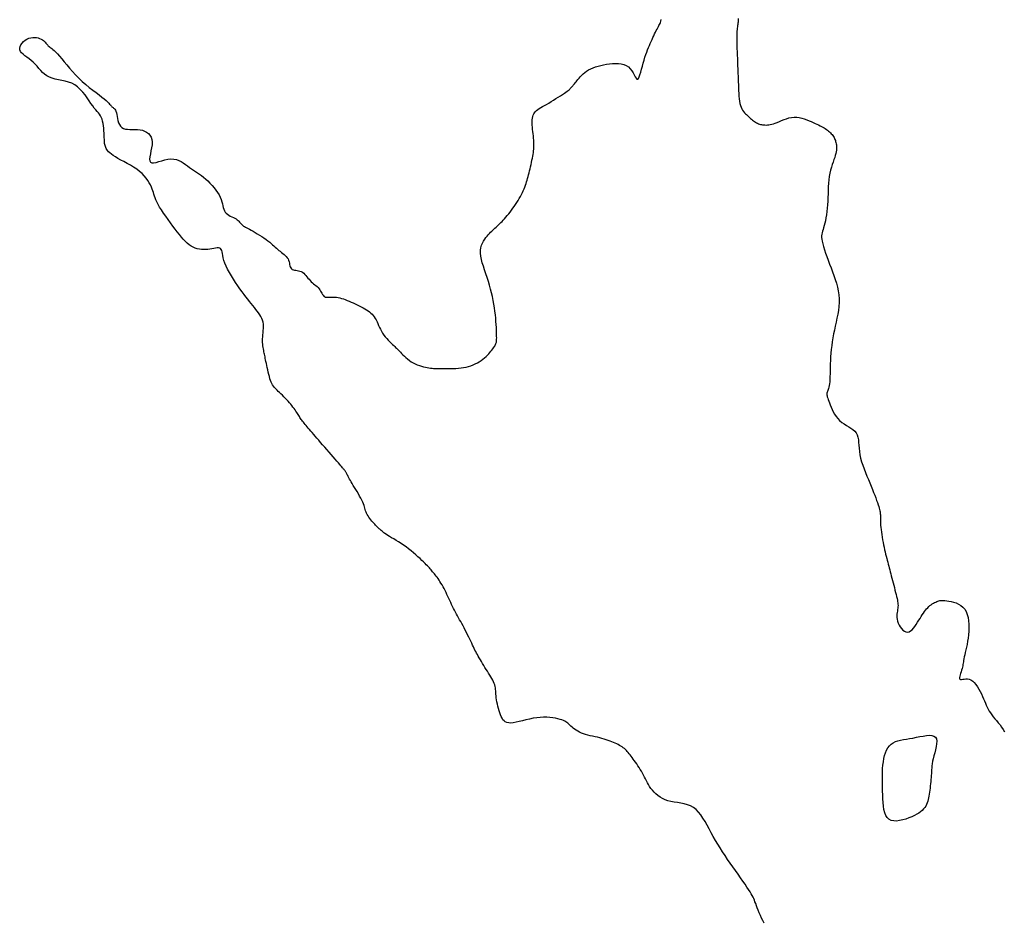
# Model space of a CAD drawing. Header units: millimetres. Extents: x 32690613 to 32693367, y 5343692 to 5344708.
# Tile 480 of 656: x 32692923 to 32692955, y 5344160 to 5344189. Entities that reach past the tile are written whole.
import ezdxf

# ---------------------------------------------------------------- set-up
doc = ezdxf.new("R2010")
doc.units = ezdxf.units.MM
doc.header["$LTSCALE"] = 20
doc.layers.add('02-DGM_HL_492.00', color=82, linetype='Continuous')

msp = doc.modelspace()

# ---------------------------------------------------------------- linework, layer by layer
at = {"layer": '02-DGM_HL_492.00', "elevation": 492, "flags": 128}
for points in [[(32692947.273, 5344159.478), (32692947.23, 5344159.562), (32692947.19, 5344159.647), (32692947.152, 5344159.732), (32692947.116, 5344159.815), (32692947.083, 5344159.896), (32692947.053, 5344159.973), (32692947.026, 5344160.044), (32692947.001, 5344160.11), (32692946.979, 5344160.168), (32692946.958, 5344160.221), (32692946.937, 5344160.271), (32692946.915, 5344160.32), (32692946.889, 5344160.371), (32692946.858, 5344160.427), (32692946.82, 5344160.489), (32692946.775, 5344160.559), (32692946.72, 5344160.641), (32692946.658, 5344160.733), (32692946.588, 5344160.833), (32692946.513, 5344160.94), (32692946.434, 5344161.053), (32692946.351, 5344161.17), (32692946.267, 5344161.29), (32692946.183, 5344161.412), (32692946.099, 5344161.534), (32692946.017, 5344161.656), (32692945.937, 5344161.778), (32692945.858, 5344161.9), (32692945.781, 5344162.022), (32692945.707, 5344162.144), (32692945.635, 5344162.266), (32692945.566, 5344162.389), (32692945.5, 5344162.511), (32692945.436, 5344162.631), (32692945.372, 5344162.748), (32692945.306, 5344162.858), (32692945.238, 5344162.961), (32692945.165, 5344163.053), (32692945.087, 5344163.134), (32692945.001, 5344163.201), (32692944.907, 5344163.252), (32692944.806, 5344163.291), (32692944.701, 5344163.319), (32692944.593, 5344163.341), (32692944.485, 5344163.359), (32692944.377, 5344163.376), (32692944.274, 5344163.394), (32692944.175, 5344163.418), (32692944.084, 5344163.45), (32692944, 5344163.489), (32692943.923, 5344163.533), (32692943.853, 5344163.583), (32692943.788, 5344163.637), (32692943.73, 5344163.694), (32692943.678, 5344163.754), (32692943.632, 5344163.814), (32692943.59, 5344163.875), (32692943.553, 5344163.936), (32692943.518, 5344163.997), (32692943.486, 5344164.059), (32692943.456, 5344164.12), (32692943.426, 5344164.181), (32692943.395, 5344164.243), (32692943.362, 5344164.304), (32692943.327, 5344164.365), (32692943.29, 5344164.426), (32692943.252, 5344164.486), (32692943.213, 5344164.544), (32692943.174, 5344164.601), (32692943.135, 5344164.656), (32692943.097, 5344164.709), (32692943.061, 5344164.759), (32692943.027, 5344164.807), (32692942.994, 5344164.851), (32692942.963, 5344164.892), (32692942.933, 5344164.932), (32692942.902, 5344164.968), (32692942.872, 5344165.003), (32692942.842, 5344165.036), (32692942.81, 5344165.066), (32692942.777, 5344165.096), (32692942.742, 5344165.123), (32692942.705, 5344165.15), (32692942.666, 5344165.175), (32692942.625, 5344165.2), (32692942.581, 5344165.224), (32692942.534, 5344165.247), (32692942.485, 5344165.271), (32692942.432, 5344165.294), (32692942.377, 5344165.316), (32692942.318, 5344165.339), (32692942.257, 5344165.36), (32692942.193, 5344165.382), (32692942.126, 5344165.402), (32692942.056, 5344165.422), (32692941.983, 5344165.44), (32692941.909, 5344165.458), (32692941.832, 5344165.474), (32692941.755, 5344165.491), (32692941.678, 5344165.509), (32692941.603, 5344165.527), (32692941.53, 5344165.547), (32692941.46, 5344165.57), (32692941.394, 5344165.595), (32692941.333, 5344165.623), (32692941.276, 5344165.654), (32692941.224, 5344165.687), (32692941.177, 5344165.721), (32692941.133, 5344165.755), (32692941.093, 5344165.789), (32692941.056, 5344165.822), (32692941.022, 5344165.853), (32692940.991, 5344165.882), (32692940.961, 5344165.908), (32692940.93, 5344165.933), (32692940.897, 5344165.956), (32692940.86, 5344165.977), (32692940.817, 5344165.997), (32692940.768, 5344166.017), (32692940.709, 5344166.035), (32692940.641, 5344166.053), (32692940.563, 5344166.07), (32692940.477, 5344166.084), (32692940.384, 5344166.095), (32692940.284, 5344166.102), (32692940.179, 5344166.104), (32692940.069, 5344166.1), (32692939.957, 5344166.089), (32692939.842, 5344166.071), (32692939.726, 5344166.047), (32692939.612, 5344166.02), (32692939.501, 5344165.991), (32692939.395, 5344165.965), (32692939.295, 5344165.942), (32692939.204, 5344165.926), (32692939.124, 5344165.918), (32692939.055, 5344165.92), (32692938.996, 5344165.933), (32692938.947, 5344165.955), (32692938.906, 5344165.986), (32692938.871, 5344166.024), (32692938.841, 5344166.071), (32692938.815, 5344166.124), (32692938.791, 5344166.183), (32692938.768, 5344166.247), (32692938.746, 5344166.315), (32692938.726, 5344166.385), (32692938.708, 5344166.457), (32692938.691, 5344166.529), (32692938.676, 5344166.6), (32692938.664, 5344166.669), (32692938.655, 5344166.733), (32692938.649, 5344166.793), (32692938.644, 5344166.849), (32692938.641, 5344166.901), (32692938.638, 5344166.951), (32692938.633, 5344166.999), (32692938.627, 5344167.046), (32692938.618, 5344167.093), (32692938.605, 5344167.141), (32692938.588, 5344167.19), (32692938.566, 5344167.241), (32692938.54, 5344167.294), (32692938.511, 5344167.349), (32692938.479, 5344167.405), (32692938.445, 5344167.462), (32692938.408, 5344167.521), (32692938.371, 5344167.581), (32692938.332, 5344167.643), (32692938.293, 5344167.706), (32692938.255, 5344167.768), (32692938.216, 5344167.831), (32692938.179, 5344167.892), (32692938.143, 5344167.952), (32692938.109, 5344168.01), (32692938.077, 5344168.065), (32692938.048, 5344168.118), (32692938.02, 5344168.168), (32692937.995, 5344168.217), (32692937.97, 5344168.266), (32692937.945, 5344168.316), (32692937.92, 5344168.368), (32692937.894, 5344168.423), (32692937.866, 5344168.482), (32692937.835, 5344168.545), (32692937.803, 5344168.613), (32692937.769, 5344168.684), (32692937.733, 5344168.757), (32692937.697, 5344168.831), (32692937.66, 5344168.904), (32692937.623, 5344168.977), (32692937.586, 5344169.047), (32692937.549, 5344169.114), (32692937.513, 5344169.178), (32692937.478, 5344169.241), (32692937.443, 5344169.302), (32692937.409, 5344169.361), (32692937.376, 5344169.421), (32692937.343, 5344169.481), (32692937.311, 5344169.542), (32692937.28, 5344169.604), (32692937.25, 5344169.667), (32692937.22, 5344169.731), (32692937.19, 5344169.796), (32692937.16, 5344169.861), (32692937.131, 5344169.926), (32692937.1, 5344169.991), (32692937.07, 5344170.055), (32692937.039, 5344170.119), (32692937.007, 5344170.182), (32692936.975, 5344170.243), (32692936.942, 5344170.302), (32692936.91, 5344170.36), (32692936.877, 5344170.415), (32692936.845, 5344170.467), (32692936.814, 5344170.516), (32692936.783, 5344170.562), (32692936.752, 5344170.605), (32692936.722, 5344170.644), (32692936.693, 5344170.682), (32692936.664, 5344170.717), (32692936.636, 5344170.75), (32692936.609, 5344170.782), (32692936.583, 5344170.813), (32692936.557, 5344170.843), (32692936.53, 5344170.873), (32692936.503, 5344170.904), (32692936.474, 5344170.936), (32692936.441, 5344170.971), (32692936.404, 5344171.008), (32692936.363, 5344171.05), (32692936.316, 5344171.097), (32692936.262, 5344171.149), (32692936.202, 5344171.206), (32692936.137, 5344171.266), (32692936.067, 5344171.328), (32692935.993, 5344171.392), (32692935.916, 5344171.456), (32692935.837, 5344171.519), (32692935.756, 5344171.579), (32692935.674, 5344171.637), (32692935.592, 5344171.692), (32692935.512, 5344171.743), (32692935.434, 5344171.791), (32692935.36, 5344171.836), (32692935.29, 5344171.878), (32692935.226, 5344171.916), (32692935.169, 5344171.951), (32692935.119, 5344171.983), (32692935.076, 5344172.012), (32692935.04, 5344172.038), (32692935.008, 5344172.062), (32692934.98, 5344172.085), (32692934.955, 5344172.106), (32692934.932, 5344172.127), (32692934.911, 5344172.147), (32692934.889, 5344172.167), (32692934.867, 5344172.187), (32692934.845, 5344172.209), (32692934.822, 5344172.231), (32692934.797, 5344172.255), (32692934.772, 5344172.282), (32692934.745, 5344172.31), (32692934.716, 5344172.342), (32692934.686, 5344172.376), (32692934.654, 5344172.414), (32692934.622, 5344172.453), (32692934.591, 5344172.494), (32692934.561, 5344172.536), (32692934.532, 5344172.579), (32692934.507, 5344172.621), (32692934.485, 5344172.662), (32692934.468, 5344172.703), (32692934.454, 5344172.743), (32692934.441, 5344172.783), (32692934.429, 5344172.825), (32692934.417, 5344172.869), (32692934.402, 5344172.916), (32692934.383, 5344172.967), (32692934.36, 5344173.023), (32692934.331, 5344173.084), (32692934.297, 5344173.15), (32692934.26, 5344173.218), (32692934.219, 5344173.288), (32692934.178, 5344173.359), (32692934.136, 5344173.428), (32692934.096, 5344173.496), (32692934.057, 5344173.559), (32692934.022, 5344173.618), (32692933.991, 5344173.671), (32692933.962, 5344173.72), (32692933.937, 5344173.765), (32692933.914, 5344173.805), (32692933.894, 5344173.842), (32692933.876, 5344173.874), (32692933.86, 5344173.903), (32692933.846, 5344173.929), (32692933.833, 5344173.952), (32692933.822, 5344173.972), (32692933.811, 5344173.99), (32692933.801, 5344174.007), (32692933.791, 5344174.023), (32692933.781, 5344174.038), (32692933.771, 5344174.053), (32692933.759, 5344174.068), (32692933.746, 5344174.085), (32692933.73, 5344174.105), (32692933.71, 5344174.129), (32692933.686, 5344174.157), (32692933.657, 5344174.191), (32692933.621, 5344174.232), (32692933.578, 5344174.282), (32692933.528, 5344174.34), (32692933.471, 5344174.405), (32692933.409, 5344174.477), (32692933.343, 5344174.553), (32692933.275, 5344174.632), (32692933.205, 5344174.712), (32692933.137, 5344174.791), (32692933.07, 5344174.869), (32692933.006, 5344174.942), (32692932.945, 5344175.012), (32692932.888, 5344175.079), (32692932.833, 5344175.141), (32692932.782, 5344175.201), (32692932.734, 5344175.256), (32692932.689, 5344175.308), (32692932.647, 5344175.357), (32692932.607, 5344175.403), (32692932.571, 5344175.445), (32692932.537, 5344175.485), (32692932.505, 5344175.522), (32692932.476, 5344175.557), (32692932.449, 5344175.59), (32692932.424, 5344175.622), (32692932.402, 5344175.653), (32692932.38, 5344175.683), (32692932.36, 5344175.713), (32692932.341, 5344175.743), (32692932.322, 5344175.773), (32692932.302, 5344175.804), (32692932.282, 5344175.837), (32692932.26, 5344175.872), (32692932.236, 5344175.908), (32692932.21, 5344175.947), (32692932.181, 5344175.989), (32692932.149, 5344176.033), (32692932.116, 5344176.078), (32692932.08, 5344176.124), (32692932.042, 5344176.172), (32692932.001, 5344176.22), (32692931.959, 5344176.268), (32692931.914, 5344176.316), (32692931.868, 5344176.364), (32692931.822, 5344176.411), (32692931.775, 5344176.457), (32692931.73, 5344176.501), (32692931.686, 5344176.544), (32692931.644, 5344176.584), (32692931.606, 5344176.621), (32692931.571, 5344176.656), (32692931.539, 5344176.689), (32692931.51, 5344176.722), (32692931.484, 5344176.756), (32692931.46, 5344176.793), (32692931.437, 5344176.834), (32692931.416, 5344176.88), (32692931.396, 5344176.932), (32692931.376, 5344176.992), (32692931.357, 5344177.059), (32692931.338, 5344177.129), (32692931.32, 5344177.203), (32692931.303, 5344177.277), (32692931.287, 5344177.35), (32692931.273, 5344177.419), (32692931.259, 5344177.484), (32692931.247, 5344177.543), (32692931.236, 5344177.597), (32692931.226, 5344177.645), (32692931.216, 5344177.691), (32692931.207, 5344177.734), (32692931.199, 5344177.775), (32692931.19, 5344177.816), (32692931.182, 5344177.858), (32692931.173, 5344177.901), (32692931.164, 5344177.947), (32692931.156, 5344177.994), (32692931.148, 5344178.044), (32692931.143, 5344178.097), (32692931.139, 5344178.152), (32692931.137, 5344178.21), (32692931.138, 5344178.271), (32692931.142, 5344178.335), (32692931.148, 5344178.402), (32692931.155, 5344178.47), (32692931.161, 5344178.539), (32692931.165, 5344178.609), (32692931.166, 5344178.677), (32692931.162, 5344178.745), (32692931.152, 5344178.81), (32692931.136, 5344178.872), (32692931.112, 5344178.932), (32692931.083, 5344178.991), (32692931.049, 5344179.048), (32692931.01, 5344179.105), (32692930.967, 5344179.163), (32692930.921, 5344179.221), (32692930.873, 5344179.28), (32692930.823, 5344179.342), (32692930.771, 5344179.407), (32692930.717, 5344179.474), (32692930.66, 5344179.546), (32692930.602, 5344179.622), (32692930.541, 5344179.703), (32692930.477, 5344179.789), (32692930.41, 5344179.882), (32692930.341, 5344179.98), (32692930.27, 5344180.084), (32692930.201, 5344180.19), (32692930.133, 5344180.298), (32692930.07, 5344180.406), (32692930.013, 5344180.511), (32692929.963, 5344180.613), (32692929.923, 5344180.709), (32692929.893, 5344180.797), (32692929.872, 5344180.878), (32692929.857, 5344180.951), (32692929.846, 5344181.015), (32692929.836, 5344181.07), (32692929.825, 5344181.115), (32692929.809, 5344181.151), (32692929.788, 5344181.176), (32692929.758, 5344181.191), (32692929.719, 5344181.196), (32692929.674, 5344181.195), (32692929.623, 5344181.189), (32692929.567, 5344181.179), (32692929.506, 5344181.168), (32692929.442, 5344181.157), (32692929.376, 5344181.148), (32692929.309, 5344181.143), (32692929.241, 5344181.142), (32692929.172, 5344181.147), (32692929.104, 5344181.157), (32692929.035, 5344181.172), (32692928.968, 5344181.194), (32692928.901, 5344181.222), (32692928.836, 5344181.258), (32692928.773, 5344181.301), (32692928.711, 5344181.351), (32692928.649, 5344181.409), (32692928.587, 5344181.473), (32692928.525, 5344181.545), (32692928.46, 5344181.624), (32692928.393, 5344181.71), (32692928.322, 5344181.802), (32692928.248, 5344181.9), (32692928.172, 5344182.003), (32692928.096, 5344182.108), (32692928.021, 5344182.214), (32692927.95, 5344182.318), (32692927.884, 5344182.418), (32692927.825, 5344182.512), (32692927.775, 5344182.598), (32692927.735, 5344182.675), (32692927.704, 5344182.744), (32692927.68, 5344182.807), (32692927.66, 5344182.865), (32692927.643, 5344182.921), (32692927.627, 5344182.976), (32692927.61, 5344183.032), (32692927.589, 5344183.091), (32692927.563, 5344183.155), (32692927.531, 5344183.223), (32692927.492, 5344183.294), (32692927.446, 5344183.367), (32692927.392, 5344183.441), (32692927.33, 5344183.515), (32692927.259, 5344183.588), (32692927.178, 5344183.659), (32692927.087, 5344183.727), (32692926.989, 5344183.792), (32692926.886, 5344183.855), (32692926.781, 5344183.914), (32692926.678, 5344183.971), (32692926.578, 5344184.024), (32692926.486, 5344184.075), (32692926.403, 5344184.124), (32692926.332, 5344184.17), (32692926.273, 5344184.213), (32692926.224, 5344184.254), (32692926.184, 5344184.292), (32692926.152, 5344184.329), (32692926.127, 5344184.364), (32692926.107, 5344184.397), (32692926.091, 5344184.428), (32692926.079, 5344184.459), (32692926.07, 5344184.489), (32692926.062, 5344184.52), (32692926.057, 5344184.554), (32692926.053, 5344184.592), (32692926.05, 5344184.636), (32692926.048, 5344184.686), (32692926.045, 5344184.744), (32692926.043, 5344184.81), (32692926.039, 5344184.884), (32692926.034, 5344184.962), (32692926.028, 5344185.043), (32692926.018, 5344185.124), (32692926.006, 5344185.202), (32692925.991, 5344185.275), (32692925.972, 5344185.341), (32692925.949, 5344185.399), (32692925.921, 5344185.449), (32692925.89, 5344185.496), (32692925.854, 5344185.541), (32692925.814, 5344185.587), (32692925.77, 5344185.638), (32692925.723, 5344185.696), (32692925.672, 5344185.763), (32692925.617, 5344185.842), (32692925.558, 5344185.929), (32692925.495, 5344186.022), (32692925.427, 5344186.116), (32692925.353, 5344186.209), (32692925.274, 5344186.296), (32692925.188, 5344186.375), (32692925.095, 5344186.441), (32692924.996, 5344186.493), (32692924.891, 5344186.531), (32692924.784, 5344186.561), (32692924.676, 5344186.585), (32692924.569, 5344186.606), (32692924.466, 5344186.628), (32692924.369, 5344186.654), (32692924.279, 5344186.687), (32692924.199, 5344186.731), (32692924.127, 5344186.783), (32692924.061, 5344186.842), (32692924, 5344186.906), (32692923.941, 5344186.972), (32692923.883, 5344187.039), (32692923.823, 5344187.105), (32692923.76, 5344187.167), (32692923.693, 5344187.225), (32692923.624, 5344187.278), (32692923.556, 5344187.328), (32692923.491, 5344187.376), (32692923.433, 5344187.423), (32692923.385, 5344187.469), (32692923.349, 5344187.517), (32692923.328, 5344187.567), (32692923.324, 5344187.62), (32692923.336, 5344187.675), (32692923.362, 5344187.73), (32692923.399, 5344187.782), (32692923.446, 5344187.831), (32692923.499, 5344187.875), (32692923.558, 5344187.912), (32692923.619, 5344187.94), (32692923.681, 5344187.958), (32692923.742, 5344187.967), (32692923.802, 5344187.968), (32692923.86, 5344187.962), (32692923.915, 5344187.95), (32692923.966, 5344187.933), (32692924.012, 5344187.912), (32692924.053, 5344187.889), (32692924.088, 5344187.864), (32692924.118, 5344187.838), (32692924.143, 5344187.812), (32692924.165, 5344187.786), (32692924.186, 5344187.761), (32692924.205, 5344187.736), (32692924.224, 5344187.713), (32692924.245, 5344187.692), (32692924.268, 5344187.673), (32692924.294, 5344187.654), (32692924.323, 5344187.634), (32692924.356, 5344187.61), (32692924.395, 5344187.58), (32692924.438, 5344187.542), (32692924.487, 5344187.495), (32692924.543, 5344187.435), (32692924.606, 5344187.363), (32692924.676, 5344187.279), (32692924.753, 5344187.185), (32692924.836, 5344187.084), (32692924.925, 5344186.979), (32692925.02, 5344186.87), (32692925.12, 5344186.762), (32692925.226, 5344186.655), (32692925.336, 5344186.552), (32692925.449, 5344186.453), (32692925.562, 5344186.36), (32692925.673, 5344186.272), (32692925.779, 5344186.191), (32692925.877, 5344186.116), (32692925.965, 5344186.048), (32692926.041, 5344185.988), (32692926.102, 5344185.936), (32692926.151, 5344185.892), (32692926.189, 5344185.854), (32692926.218, 5344185.822), (32692926.24, 5344185.795), (32692926.259, 5344185.772), (32692926.275, 5344185.753), (32692926.29, 5344185.737), (32692926.307, 5344185.723), (32692926.326, 5344185.709), (32692926.345, 5344185.694), (32692926.364, 5344185.676), (32692926.383, 5344185.654), (32692926.402, 5344185.626), (32692926.418, 5344185.59), (32692926.433, 5344185.545), (32692926.446, 5344185.49), (32692926.458, 5344185.427), (32692926.471, 5344185.359), (32692926.486, 5344185.291), (32692926.506, 5344185.224), (32692926.532, 5344185.162), (32692926.565, 5344185.108), (32692926.608, 5344185.066), (32692926.662, 5344185.037), (32692926.725, 5344185.02), (32692926.795, 5344185.011), (32692926.871, 5344185.008), (32692926.951, 5344185.008), (32692927.033, 5344185.009), (32692927.115, 5344185.006), (32692927.195, 5344184.997), (32692927.271, 5344184.98), (32692927.343, 5344184.954), (32692927.408, 5344184.919), (32692927.465, 5344184.875), (32692927.513, 5344184.822), (32692927.55, 5344184.759), (32692927.575, 5344184.686), (32692927.585, 5344184.604), (32692927.582, 5344184.512), (32692927.568, 5344184.415), (32692927.548, 5344184.316), (32692927.527, 5344184.22), (32692927.51, 5344184.131), (32692927.501, 5344184.054), (32692927.506, 5344183.992), (32692927.528, 5344183.951), (32692927.571, 5344183.932), (32692927.633, 5344183.933), (32692927.709, 5344183.948), (32692927.798, 5344183.972), (32692927.894, 5344184), (32692927.994, 5344184.028), (32692928.094, 5344184.049), (32692928.19, 5344184.06), (32692928.281, 5344184.056), (32692928.365, 5344184.039), (32692928.443, 5344184.01), (32692928.517, 5344183.973), (32692928.587, 5344183.93), (32692928.655, 5344183.882), (32692928.72, 5344183.833), (32692928.785, 5344183.786), (32692928.849, 5344183.74), (32692928.914, 5344183.697), (32692928.978, 5344183.655), (32692929.043, 5344183.612), (32692929.108, 5344183.568), (32692929.175, 5344183.521), (32692929.241, 5344183.47), (32692929.309, 5344183.413), (32692929.378, 5344183.35), (32692929.446, 5344183.281), (32692929.513, 5344183.209), (32692929.577, 5344183.133), (32692929.637, 5344183.055), (32692929.691, 5344182.977), (32692929.738, 5344182.899), (32692929.777, 5344182.824), (32692929.807, 5344182.75), (32692929.829, 5344182.681), (32692929.846, 5344182.615), (32692929.861, 5344182.552), (32692929.874, 5344182.494), (32692929.89, 5344182.441), (32692929.909, 5344182.392), (32692929.935, 5344182.349), (32692929.968, 5344182.311), (32692930.008, 5344182.278), (32692930.053, 5344182.249), (32692930.1, 5344182.222), (32692930.149, 5344182.198), (32692930.197, 5344182.175), (32692930.243, 5344182.152), (32692930.284, 5344182.129), (32692930.32, 5344182.105), (32692930.35, 5344182.08), (32692930.376, 5344182.055), (32692930.399, 5344182.03), (32692930.42, 5344182.005), (32692930.44, 5344181.981), (32692930.46, 5344181.958), (32692930.481, 5344181.937), (32692930.503, 5344181.918), (32692930.529, 5344181.9), (32692930.557, 5344181.882), (32692930.59, 5344181.864), (32692930.627, 5344181.845), (32692930.669, 5344181.823), (32692930.717, 5344181.798), (32692930.771, 5344181.768), (32692930.832, 5344181.734), (32692930.898, 5344181.696), (32692930.967, 5344181.654), (32692931.039, 5344181.61), (32692931.11, 5344181.564), (32692931.181, 5344181.517), (32692931.248, 5344181.471), (32692931.31, 5344181.425), (32692931.366, 5344181.382), (32692931.416, 5344181.34), (32692931.462, 5344181.3), (32692931.505, 5344181.261), (32692931.545, 5344181.224), (32692931.584, 5344181.188), (32692931.622, 5344181.153), (32692931.662, 5344181.119), (32692931.703, 5344181.087), (32692931.745, 5344181.054), (32692931.787, 5344181.022), (32692931.828, 5344180.989), (32692931.866, 5344180.955), (32692931.901, 5344180.919), (32692931.931, 5344180.882), (32692931.956, 5344180.842), (32692931.975, 5344180.799), (32692931.988, 5344180.754), (32692931.999, 5344180.709), (32692932.009, 5344180.665), (32692932.018, 5344180.624), (32692932.03, 5344180.586), (32692932.045, 5344180.553), (32692932.066, 5344180.527), (32692932.094, 5344180.508), (32692932.128, 5344180.495), (32692932.166, 5344180.486), (32692932.208, 5344180.48), (32692932.252, 5344180.473), (32692932.297, 5344180.465), (32692932.341, 5344180.453), (32692932.383, 5344180.436), (32692932.423, 5344180.412), (32692932.46, 5344180.382), (32692932.496, 5344180.347), (32692932.53, 5344180.309), (32692932.564, 5344180.269), (32692932.598, 5344180.227), (32692932.632, 5344180.187), (32692932.667, 5344180.148), (32692932.704, 5344180.111), (32692932.743, 5344180.078), (32692932.781, 5344180.045), (32692932.819, 5344180.014), (32692932.856, 5344179.983), (32692932.891, 5344179.952), (32692932.924, 5344179.919), (32692932.953, 5344179.885), (32692932.979, 5344179.849), (32692933.002, 5344179.811), (32692933.023, 5344179.774), (32692933.043, 5344179.738), (32692933.063, 5344179.704), (32692933.084, 5344179.674), (32692933.108, 5344179.649), (32692933.134, 5344179.63), (32692933.164, 5344179.617), (32692933.199, 5344179.611), (32692933.236, 5344179.609), (32692933.277, 5344179.611), (32692933.321, 5344179.614), (32692933.367, 5344179.617), (32692933.415, 5344179.618), (32692933.465, 5344179.617), (32692933.516, 5344179.612), (32692933.569, 5344179.603), (32692933.623, 5344179.59), (32692933.679, 5344179.574), (32692933.737, 5344179.555), (32692933.796, 5344179.533), (32692933.857, 5344179.509), (32692933.92, 5344179.483), (32692933.984, 5344179.456), (32692934.05, 5344179.427), (32692934.116, 5344179.396), (32692934.181, 5344179.365), (32692934.246, 5344179.333), (32692934.309, 5344179.3), (32692934.369, 5344179.267), (32692934.426, 5344179.235), (32692934.48, 5344179.202), (32692934.53, 5344179.169), (32692934.577, 5344179.136), (32692934.62, 5344179.1), (32692934.66, 5344179.063), (32692934.697, 5344179.023), (32692934.731, 5344178.979), (32692934.762, 5344178.932), (32692934.791, 5344178.88), (32692934.819, 5344178.824), (32692934.845, 5344178.766), (32692934.872, 5344178.705), (32692934.9, 5344178.642), (32692934.93, 5344178.58), (32692934.963, 5344178.517), (32692935, 5344178.455), (32692935.041, 5344178.395), (32692935.086, 5344178.337), (32692935.133, 5344178.282), (32692935.181, 5344178.229), (32692935.228, 5344178.181), (32692935.274, 5344178.135), (32692935.317, 5344178.095), (32692935.355, 5344178.058), (32692935.388, 5344178.027), (32692935.417, 5344177.999), (32692935.443, 5344177.974), (32692935.467, 5344177.95), (32692935.491, 5344177.926), (32692935.517, 5344177.901), (32692935.544, 5344177.872), (32692935.576, 5344177.84), (32692935.612, 5344177.802), (32692935.654, 5344177.761), (32692935.7, 5344177.717), (32692935.749, 5344177.671), (32692935.803, 5344177.625), (32692935.86, 5344177.58), (32692935.92, 5344177.538), (32692935.983, 5344177.499), (32692936.048, 5344177.465), (32692936.115, 5344177.436), (32692936.181, 5344177.411), (32692936.248, 5344177.39), (32692936.313, 5344177.372), (32692936.375, 5344177.358), (32692936.435, 5344177.347), (32692936.491, 5344177.338), (32692936.541, 5344177.332), (32692936.589, 5344177.327), (32692936.635, 5344177.324), (32692936.68, 5344177.322), (32692936.726, 5344177.321), (32692936.775, 5344177.32), (32692936.829, 5344177.32), (32692936.888, 5344177.319), (32692936.954, 5344177.318), (32692937.026, 5344177.317), (32692937.103, 5344177.317), (32692937.184, 5344177.317), (32692937.268, 5344177.319), (32692937.353, 5344177.323), (32692937.438, 5344177.329), (32692937.523, 5344177.338), (32692937.606, 5344177.351), (32692937.686, 5344177.367), (32692937.764, 5344177.386), (32692937.839, 5344177.409), (32692937.912, 5344177.435), (32692937.981, 5344177.465), (32692938.047, 5344177.498), (32692938.11, 5344177.534), (32692938.17, 5344177.573), (32692938.225, 5344177.614), (32692938.277, 5344177.658), (32692938.326, 5344177.702), (32692938.371, 5344177.747), (32692938.412, 5344177.791), (32692938.45, 5344177.833), (32692938.484, 5344177.874), (32692938.515, 5344177.912), (32692938.542, 5344177.948), (32692938.566, 5344177.981), (32692938.587, 5344178.012), (32692938.605, 5344178.042), (32692938.62, 5344178.07), (32692938.633, 5344178.096), (32692938.644, 5344178.121), (32692938.652, 5344178.146), (32692938.659, 5344178.171), (32692938.663, 5344178.197), (32692938.667, 5344178.227), (32692938.668, 5344178.262), (32692938.669, 5344178.303), (32692938.668, 5344178.352), (32692938.667, 5344178.409), (32692938.665, 5344178.477), (32692938.662, 5344178.554), (32692938.658, 5344178.639), (32692938.653, 5344178.732), (32692938.646, 5344178.831), (32692938.637, 5344178.936), (32692938.626, 5344179.045), (32692938.612, 5344179.158), (32692938.596, 5344179.273), (32692938.577, 5344179.39), (32692938.555, 5344179.51), (32692938.53, 5344179.631), (32692938.502, 5344179.753), (32692938.472, 5344179.875), (32692938.438, 5344179.999), (32692938.401, 5344180.122), (32692938.361, 5344180.246), (32692938.319, 5344180.368), (32692938.278, 5344180.489), (32692938.24, 5344180.606), (32692938.206, 5344180.72), (32692938.178, 5344180.829), (32692938.159, 5344180.933), (32692938.15, 5344181.03), (32692938.152, 5344181.12), (32692938.164, 5344181.203), (32692938.185, 5344181.28), (32692938.213, 5344181.35), (32692938.247, 5344181.414), (32692938.283, 5344181.473), (32692938.322, 5344181.527), (32692938.361, 5344181.577), (32692938.399, 5344181.622), (32692938.436, 5344181.663), (32692938.472, 5344181.701), (32692938.508, 5344181.737), (32692938.543, 5344181.771), (32692938.578, 5344181.804), (32692938.613, 5344181.836), (32692938.649, 5344181.868), (32692938.686, 5344181.901), (32692938.723, 5344181.936), (32692938.762, 5344181.971), (32692938.801, 5344182.009), (32692938.841, 5344182.048), (32692938.882, 5344182.091), (32692938.924, 5344182.136), (32692938.967, 5344182.184), (32692939.011, 5344182.236), (32692939.056, 5344182.291), (32692939.101, 5344182.348), (32692939.146, 5344182.408), (32692939.19, 5344182.47), (32692939.234, 5344182.532), (32692939.277, 5344182.596), (32692939.318, 5344182.66), (32692939.357, 5344182.724), (32692939.395, 5344182.788), (32692939.431, 5344182.851), (32692939.464, 5344182.914), (32692939.495, 5344182.976), (32692939.524, 5344183.037), (32692939.551, 5344183.096), (32692939.575, 5344183.154), (32692939.597, 5344183.21), (32692939.616, 5344183.266), (32692939.633, 5344183.321), (32692939.65, 5344183.376), (32692939.665, 5344183.432), (32692939.68, 5344183.489), (32692939.695, 5344183.548), (32692939.71, 5344183.61), (32692939.725, 5344183.674), (32692939.742, 5344183.741), (32692939.758, 5344183.809), (32692939.774, 5344183.878), (32692939.79, 5344183.947), (32692939.805, 5344184.015), (32692939.819, 5344184.081), (32692939.831, 5344184.144), (32692939.842, 5344184.204), (32692939.851, 5344184.261), (32692939.858, 5344184.316), (32692939.864, 5344184.371), (32692939.867, 5344184.426), (32692939.869, 5344184.481), (32692939.869, 5344184.539), (32692939.866, 5344184.6), (32692939.862, 5344184.664), (32692939.856, 5344184.731), (32692939.849, 5344184.8), (32692939.841, 5344184.87), (32692939.833, 5344184.941), (32692939.826, 5344185.01), (32692939.82, 5344185.078), (32692939.815, 5344185.144), (32692939.812, 5344185.206), (32692939.811, 5344185.265), (32692939.813, 5344185.32), (32692939.819, 5344185.372), (32692939.828, 5344185.421), (32692939.842, 5344185.466), (32692939.86, 5344185.508), (32692939.884, 5344185.546), (32692939.913, 5344185.582), (32692939.948, 5344185.614), (32692939.988, 5344185.646), (32692940.034, 5344185.677), (32692940.086, 5344185.708), (32692940.143, 5344185.741), (32692940.205, 5344185.776), (32692940.273, 5344185.814), (32692940.346, 5344185.856), (32692940.422, 5344185.902), (32692940.499, 5344185.949), (32692940.577, 5344185.997), (32692940.652, 5344186.044), (32692940.724, 5344186.09), (32692940.789, 5344186.133), (32692940.847, 5344186.172), (32692940.896, 5344186.206), (32692940.936, 5344186.236), (32692940.969, 5344186.262), (32692940.996, 5344186.285), (32692941.019, 5344186.305), (32692941.037, 5344186.323), (32692941.054, 5344186.34), (32692941.069, 5344186.356), (32692941.084, 5344186.373), (32692941.099, 5344186.39), (32692941.116, 5344186.408), (32692941.133, 5344186.428), (32692941.152, 5344186.45), (32692941.173, 5344186.475), (32692941.196, 5344186.503), (32692941.222, 5344186.536), (32692941.251, 5344186.573), (32692941.283, 5344186.614), (32692941.319, 5344186.657), (32692941.359, 5344186.703), (32692941.403, 5344186.748), (32692941.451, 5344186.794), (32692941.504, 5344186.838), (32692941.563, 5344186.88), (32692941.626, 5344186.919), (32692941.695, 5344186.954), (32692941.768, 5344186.986), (32692941.846, 5344187.015), (32692941.929, 5344187.041), (32692942.015, 5344187.064), (32692942.104, 5344187.084), (32692942.197, 5344187.101), (32692942.293, 5344187.115), (32692942.391, 5344187.125), (32692942.488, 5344187.129), (32692942.583, 5344187.126), (32692942.674, 5344187.115), (32692942.76, 5344187.094), (32692942.838, 5344187.062), (32692942.908, 5344187.018), (32692942.967, 5344186.961), (32692943.017, 5344186.895), (32692943.06, 5344186.827), (32692943.096, 5344186.76), (32692943.127, 5344186.701), (32692943.154, 5344186.656), (32692943.179, 5344186.628), (32692943.203, 5344186.624), (32692943.227, 5344186.648), (32692943.252, 5344186.696), (32692943.278, 5344186.764), (32692943.304, 5344186.847), (32692943.33, 5344186.941), (32692943.357, 5344187.041), (32692943.384, 5344187.142), (32692943.411, 5344187.24), (32692943.439, 5344187.331), (32692943.467, 5344187.416), (32692943.495, 5344187.494), (32692943.524, 5344187.568), (32692943.552, 5344187.637), (32692943.581, 5344187.704), (32692943.61, 5344187.769), (32692943.638, 5344187.833), (32692943.667, 5344187.896), (32692943.696, 5344187.959), (32692943.724, 5344188.02), (32692943.751, 5344188.08), (32692943.778, 5344188.136), (32692943.803, 5344188.188), (32692943.827, 5344188.236), (32692943.85, 5344188.279), (32692943.871, 5344188.316), (32692943.89, 5344188.35), (32692943.908, 5344188.382), (32692943.923, 5344188.415), (32692943.936, 5344188.45), (32692943.947, 5344188.491), (32692943.956, 5344188.539)], [(32692946.439, 5344188.57), (32692946.44, 5344188.531), (32692946.439, 5344188.494), (32692946.436, 5344188.456), (32692946.431, 5344188.42), (32692946.426, 5344188.384), (32692946.42, 5344188.347), (32692946.414, 5344188.308), (32692946.407, 5344188.265), (32692946.402, 5344188.219), (32692946.397, 5344188.166), (32692946.394, 5344188.107), (32692946.392, 5344188.041), (32692946.391, 5344187.969), (32692946.391, 5344187.893), (32692946.393, 5344187.815), (32692946.395, 5344187.738), (32692946.397, 5344187.662), (32692946.4, 5344187.59), (32692946.402, 5344187.524), (32692946.405, 5344187.465), (32692946.407, 5344187.412), (32692946.409, 5344187.363), (32692946.411, 5344187.316), (32692946.412, 5344187.268), (32692946.414, 5344187.219), (32692946.416, 5344187.166), (32692946.419, 5344187.107), (32692946.421, 5344187.041), (32692946.424, 5344186.968), (32692946.427, 5344186.889), (32692946.431, 5344186.806), (32692946.434, 5344186.718), (32692946.437, 5344186.627), (32692946.441, 5344186.535), (32692946.445, 5344186.441), (32692946.448, 5344186.348), (32692946.453, 5344186.255), (32692946.458, 5344186.165), (32692946.464, 5344186.077), (32692946.472, 5344185.994), (32692946.483, 5344185.915), (32692946.496, 5344185.842), (32692946.512, 5344185.777), (32692946.532, 5344185.719), (32692946.555, 5344185.668), (32692946.581, 5344185.623), (32692946.609, 5344185.582), (32692946.638, 5344185.546), (32692946.669, 5344185.513), (32692946.701, 5344185.482), (32692946.734, 5344185.452), (32692946.766, 5344185.422), (32692946.798, 5344185.392), (32692946.831, 5344185.363), (32692946.863, 5344185.335), (32692946.896, 5344185.309), (32692946.928, 5344185.284), (32692946.96, 5344185.26), (32692946.992, 5344185.24), (32692947.024, 5344185.221), (32692947.056, 5344185.205), (32692947.089, 5344185.192), (32692947.121, 5344185.18), (32692947.155, 5344185.171), (32692947.189, 5344185.163), (32692947.224, 5344185.157), (32692947.26, 5344185.153), (32692947.297, 5344185.15), (32692947.336, 5344185.149), (32692947.377, 5344185.15), (32692947.421, 5344185.154), (32692947.468, 5344185.161), (32692947.519, 5344185.173), (32692947.573, 5344185.188), (32692947.633, 5344185.209), (32692947.697, 5344185.235), (32692947.765, 5344185.264), (32692947.837, 5344185.294), (32692947.913, 5344185.324), (32692947.991, 5344185.352), (32692948.072, 5344185.375), (32692948.154, 5344185.391), (32692948.237, 5344185.399), (32692948.32, 5344185.398), (32692948.403, 5344185.387), (32692948.485, 5344185.37), (32692948.566, 5344185.346), (32692948.643, 5344185.319), (32692948.718, 5344185.289), (32692948.789, 5344185.259), (32692948.855, 5344185.229), (32692948.916, 5344185.201), (32692948.972, 5344185.176), (32692949.024, 5344185.151), (32692949.073, 5344185.128), (32692949.118, 5344185.105), (32692949.16, 5344185.083), (32692949.2, 5344185.059), (32692949.238, 5344185.035), (32692949.275, 5344185.01), (32692949.31, 5344184.984), (32692949.344, 5344184.956), (32692949.376, 5344184.928), (32692949.406, 5344184.899), (32692949.434, 5344184.869), (32692949.46, 5344184.839), (32692949.483, 5344184.809), (32692949.504, 5344184.778), (32692949.522, 5344184.747), (32692949.538, 5344184.716), (32692949.552, 5344184.685), (32692949.564, 5344184.652), (32692949.574, 5344184.619), (32692949.583, 5344184.584), (32692949.59, 5344184.549), (32692949.596, 5344184.512), (32692949.601, 5344184.473), (32692949.603, 5344184.432), (32692949.602, 5344184.388), (32692949.598, 5344184.34), (32692949.591, 5344184.289), (32692949.579, 5344184.233), (32692949.563, 5344184.172), (32692949.543, 5344184.106), (32692949.518, 5344184.035), (32692949.492, 5344183.959), (32692949.464, 5344183.877), (32692949.436, 5344183.79), (32692949.41, 5344183.697), (32692949.387, 5344183.6), (32692949.367, 5344183.498), (32692949.353, 5344183.39), (32692949.343, 5344183.279), (32692949.337, 5344183.165), (32692949.332, 5344183.049), (32692949.329, 5344182.931), (32692949.325, 5344182.814), (32692949.321, 5344182.698), (32692949.314, 5344182.584), (32692949.305, 5344182.472), (32692949.292, 5344182.365), (32692949.278, 5344182.262), (32692949.261, 5344182.165), (32692949.243, 5344182.073), (32692949.225, 5344181.989), (32692949.206, 5344181.913), (32692949.187, 5344181.845), (32692949.17, 5344181.786), (32692949.153, 5344181.734), (32692949.139, 5344181.685), (32692949.129, 5344181.638), (32692949.122, 5344181.59), (32692949.121, 5344181.537), (32692949.126, 5344181.478), (32692949.138, 5344181.409), (32692949.157, 5344181.329), (32692949.183, 5344181.238), (32692949.215, 5344181.138), (32692949.251, 5344181.03), (32692949.292, 5344180.916), (32692949.335, 5344180.798), (32692949.381, 5344180.676), (32692949.427, 5344180.553), (32692949.473, 5344180.43), (32692949.518, 5344180.307), (32692949.561, 5344180.183), (32692949.599, 5344180.06), (32692949.632, 5344179.936), (32692949.659, 5344179.812), (32692949.678, 5344179.687), (32692949.688, 5344179.563), (32692949.688, 5344179.438), (32692949.679, 5344179.312), (32692949.663, 5344179.186), (32692949.642, 5344179.061), (32692949.616, 5344178.934), (32692949.588, 5344178.808), (32692949.56, 5344178.682), (32692949.533, 5344178.556), (32692949.508, 5344178.43), (32692949.485, 5344178.304), (32692949.465, 5344178.179), (32692949.448, 5344178.056), (32692949.433, 5344177.933), (32692949.421, 5344177.813), (32692949.411, 5344177.694), (32692949.404, 5344177.578), (32692949.399, 5344177.464), (32692949.396, 5344177.355), (32692949.395, 5344177.25), (32692949.393, 5344177.15), (32692949.391, 5344177.057), (32692949.389, 5344176.971), (32692949.385, 5344176.894), (32692949.378, 5344176.826), (32692949.369, 5344176.768), (32692949.357, 5344176.719), (32692949.344, 5344176.678), (32692949.331, 5344176.642), (32692949.319, 5344176.611), (32692949.307, 5344176.583), (32692949.298, 5344176.557), (32692949.292, 5344176.531), (32692949.29, 5344176.504), (32692949.292, 5344176.475), (32692949.297, 5344176.444), (32692949.306, 5344176.408), (32692949.318, 5344176.368), (32692949.334, 5344176.324), (32692949.352, 5344176.272), (32692949.374, 5344176.215), (32692949.399, 5344176.149), (32692949.427, 5344176.079), (32692949.459, 5344176.004), (32692949.496, 5344175.927), (32692949.539, 5344175.851), (32692949.587, 5344175.777), (32692949.641, 5344175.707), (32692949.702, 5344175.644), (32692949.77, 5344175.587), (32692949.843, 5344175.537), (32692949.919, 5344175.491), (32692949.993, 5344175.446), (32692950.065, 5344175.402), (32692950.131, 5344175.355), (32692950.188, 5344175.305), (32692950.235, 5344175.247), (32692950.268, 5344175.182), (32692950.291, 5344175.11), (32692950.305, 5344175.03), (32692950.314, 5344174.943), (32692950.321, 5344174.85), (32692950.328, 5344174.753), (32692950.338, 5344174.65), (32692950.354, 5344174.543), (32692950.378, 5344174.433), (32692950.409, 5344174.32), (32692950.447, 5344174.205), (32692950.488, 5344174.09), (32692950.533, 5344173.974), (32692950.58, 5344173.86), (32692950.627, 5344173.748), (32692950.673, 5344173.638), (32692950.716, 5344173.533), (32692950.757, 5344173.431), (32692950.796, 5344173.335), (32692950.831, 5344173.243), (32692950.863, 5344173.157), (32692950.892, 5344173.078), (32692950.917, 5344173.005), (32692950.94, 5344172.94), (32692950.958, 5344172.882), (32692950.973, 5344172.83), (32692950.985, 5344172.785), (32692950.995, 5344172.744), (32692951.002, 5344172.707), (32692951.007, 5344172.673), (32692951.01, 5344172.64), (32692951.012, 5344172.609), (32692951.013, 5344172.578), (32692951.013, 5344172.545), (32692951.013, 5344172.511), (32692951.012, 5344172.474), (32692951.013, 5344172.432), (32692951.014, 5344172.386), (32692951.017, 5344172.334), (32692951.021, 5344172.276), (32692951.028, 5344172.21), (32692951.036, 5344172.138), (32692951.046, 5344172.06), (32692951.058, 5344171.979), (32692951.071, 5344171.896), (32692951.085, 5344171.812), (32692951.1, 5344171.728), (32692951.116, 5344171.646), (32692951.132, 5344171.568), (32692951.148, 5344171.492), (32692951.165, 5344171.419), (32692951.182, 5344171.348), (32692951.199, 5344171.28), (32692951.216, 5344171.214), (32692951.233, 5344171.15), (32692951.249, 5344171.087), (32692951.265, 5344171.026), (32692951.281, 5344170.965), (32692951.297, 5344170.904), (32692951.313, 5344170.843), (32692951.33, 5344170.781), (32692951.347, 5344170.716), (32692951.364, 5344170.649), (32692951.383, 5344170.579), (32692951.403, 5344170.505), (32692951.423, 5344170.428), (32692951.443, 5344170.35), (32692951.463, 5344170.271), (32692951.483, 5344170.194), (32692951.502, 5344170.12), (32692951.519, 5344170.05), (32692951.535, 5344169.985), (32692951.548, 5344169.926), (32692951.56, 5344169.873), (32692951.568, 5344169.824), (32692951.575, 5344169.778), (32692951.579, 5344169.735), (32692951.58, 5344169.694), (32692951.579, 5344169.652), (32692951.575, 5344169.61), (32692951.568, 5344169.566), (32692951.56, 5344169.52), (32692951.552, 5344169.471), (32692951.546, 5344169.421), (32692951.542, 5344169.368), (32692951.543, 5344169.313), (32692951.55, 5344169.255), (32692951.564, 5344169.195), (32692951.586, 5344169.132), (32692951.616, 5344169.069), (32692951.652, 5344169.009), (32692951.693, 5344168.954), (32692951.738, 5344168.907), (32692951.786, 5344168.87), (32692951.836, 5344168.847), (32692951.886, 5344168.84), (32692951.936, 5344168.851), (32692951.984, 5344168.878), (32692952.032, 5344168.918), (32692952.078, 5344168.969), (32692952.124, 5344169.027), (32692952.167, 5344169.091), (32692952.209, 5344169.156), (32692952.249, 5344169.221), (32692952.288, 5344169.284), (32692952.324, 5344169.343), (32692952.36, 5344169.399), (32692952.395, 5344169.452), (32692952.429, 5344169.501), (32692952.463, 5344169.546), (32692952.498, 5344169.589), (32692952.534, 5344169.627), (32692952.57, 5344169.662), (32692952.608, 5344169.694), (32692952.645, 5344169.722), (32692952.683, 5344169.748), (32692952.721, 5344169.77), (32692952.757, 5344169.79), (32692952.792, 5344169.807), (32692952.826, 5344169.822), (32692952.858, 5344169.835), (32692952.89, 5344169.845), (32692952.922, 5344169.853), (32692952.957, 5344169.859), (32692952.995, 5344169.861), (32692953.039, 5344169.861), (32692953.089, 5344169.858), (32692953.148, 5344169.851), (32692953.215, 5344169.842), (32692953.289, 5344169.827), (32692953.367, 5344169.807), (32692953.446, 5344169.78), (32692953.525, 5344169.745), (32692953.599, 5344169.701), (32692953.667, 5344169.646), (32692953.725, 5344169.579), (32692953.772, 5344169.5), (32692953.808, 5344169.41), (32692953.834, 5344169.311), (32692953.851, 5344169.206), (32692953.86, 5344169.096), (32692953.862, 5344168.983), (32692953.858, 5344168.87), (32692953.849, 5344168.759), (32692953.836, 5344168.651), (32692953.82, 5344168.547), (32692953.801, 5344168.448), (32692953.781, 5344168.355), (32692953.762, 5344168.267), (32692953.742, 5344168.186), (32692953.725, 5344168.111), (32692953.71, 5344168.044), (32692953.699, 5344167.985), (32692953.69, 5344167.932), (32692953.683, 5344167.884), (32692953.676, 5344167.84), (32692953.67, 5344167.797), (32692953.663, 5344167.755), (32692953.654, 5344167.712), (32692953.642, 5344167.666), (32692953.626, 5344167.617), (32692953.609, 5344167.566), (32692953.592, 5344167.515), (32692953.576, 5344167.466), (32692953.565, 5344167.421), (32692953.559, 5344167.382), (32692953.56, 5344167.351), (32692953.571, 5344167.33), (32692953.593, 5344167.32), (32692953.624, 5344167.32), (32692953.664, 5344167.324), (32692953.709, 5344167.33), (32692953.76, 5344167.335), (32692953.815, 5344167.334), (32692953.871, 5344167.324), (32692953.927, 5344167.302), (32692953.982, 5344167.266), (32692954.035, 5344167.216), (32692954.087, 5344167.155), (32692954.136, 5344167.086), (32692954.182, 5344167.011), (32692954.226, 5344166.933), (32692954.266, 5344166.853), (32692954.302, 5344166.775), (32692954.334, 5344166.7), (32692954.364, 5344166.628), (32692954.392, 5344166.559), (32692954.42, 5344166.493), (32692954.448, 5344166.428), (32692954.479, 5344166.365), (32692954.513, 5344166.304), (32692954.552, 5344166.242), (32692954.596, 5344166.182), (32692954.645, 5344166.12), (32692954.697, 5344166.058), (32692954.751, 5344165.994), (32692954.806, 5344165.928), (32692954.861, 5344165.86), (32692954.914, 5344165.788), (32692954.964, 5344165.712), (32692955.01, 5344165.632)]]:
    msp.add_lwpolyline(points, dxfattribs=at)
msp.add_lwpolyline([(32692952.474, 5344163.248), (32692952.442, 5344163.201), (32692952.403, 5344163.155), (32692952.358, 5344163.11), (32692952.307, 5344163.067), (32692952.248, 5344163.024), (32692952.181, 5344162.983), (32692952.106, 5344162.943), (32692952.023, 5344162.903), (32692951.931, 5344162.865), (32692951.833, 5344162.829), (32692951.732, 5344162.8), (32692951.631, 5344162.778), (32692951.534, 5344162.767), (32692951.442, 5344162.769), (32692951.359, 5344162.786), (32692951.287, 5344162.821), (32692951.23, 5344162.875), (32692951.186, 5344162.946), (32692951.153, 5344163.033), (32692951.129, 5344163.132), (32692951.113, 5344163.242), (32692951.102, 5344163.359), (32692951.095, 5344163.481), (32692951.09, 5344163.605), (32692951.085, 5344163.73), (32692951.081, 5344163.854), (32692951.077, 5344163.978), (32692951.076, 5344164.1), (32692951.076, 5344164.22), (32692951.079, 5344164.338), (32692951.085, 5344164.453), (32692951.094, 5344164.564), (32692951.108, 5344164.672), (32692951.126, 5344164.776), (32692951.149, 5344164.873), (32692951.177, 5344164.964), (32692951.212, 5344165.047), (32692951.254, 5344165.122), (32692951.303, 5344165.187), (32692951.359, 5344165.242), (32692951.424, 5344165.286), (32692951.497, 5344165.32), (32692951.576, 5344165.347), (32692951.662, 5344165.369), (32692951.754, 5344165.386), (32692951.852, 5344165.402), (32692951.954, 5344165.418), (32692952.061, 5344165.436), (32692952.171, 5344165.458), (32692952.281, 5344165.48), (32692952.39, 5344165.5), (32692952.492, 5344165.516), (32692952.586, 5344165.523), (32692952.669, 5344165.519), (32692952.736, 5344165.5), (32692952.785, 5344165.465), (32692952.815, 5344165.41), (32692952.826, 5344165.338), (32692952.823, 5344165.254), (32692952.81, 5344165.16), (32692952.788, 5344165.061), (32692952.763, 5344164.961), (32692952.736, 5344164.862), (32692952.712, 5344164.769), (32692952.694, 5344164.686), (32692952.68, 5344164.61), (32692952.67, 5344164.54), (32692952.663, 5344164.476), (32692952.659, 5344164.414), (32692952.656, 5344164.354), (32692952.653, 5344164.295), (32692952.65, 5344164.233), (32692952.645, 5344164.169), (32692952.64, 5344164.103), (32692952.633, 5344164.034), (32692952.625, 5344163.965), (32692952.617, 5344163.895), (32692952.609, 5344163.826), (32692952.601, 5344163.758), (32692952.592, 5344163.693), (32692952.584, 5344163.629), (32692952.576, 5344163.568), (32692952.566, 5344163.51), (32692952.554, 5344163.454), (32692952.54, 5344163.4), (32692952.522, 5344163.348), (32692952.501, 5344163.297)], close=True, dxfattribs=at)

doc.saveas('drawing.dxf')
